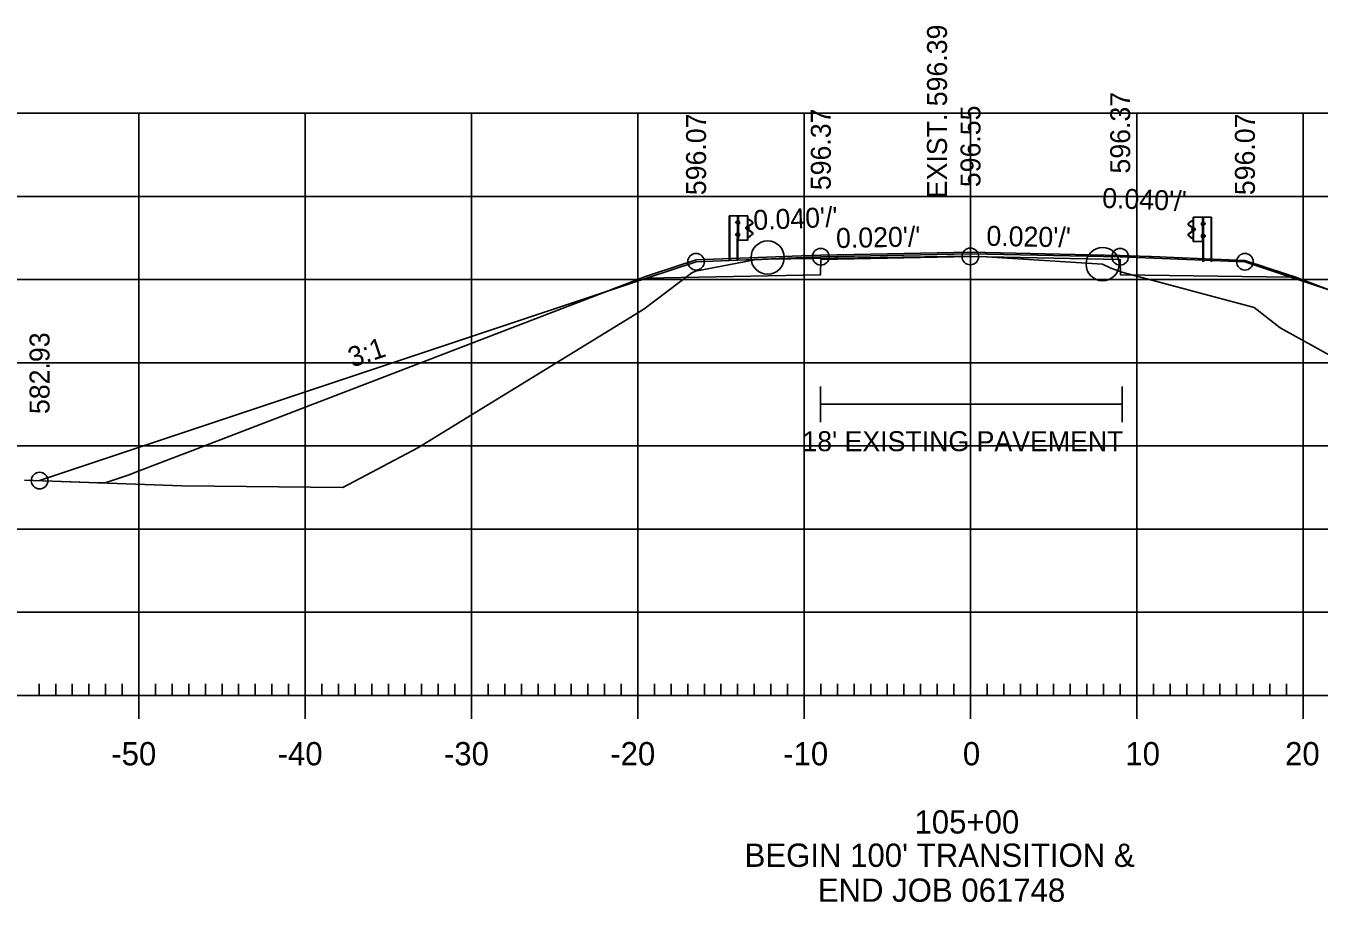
# Model space of a CAD drawing. Extents: x 961436 to 1372525, y 380079 to 2027791.
# Drawn here: x 1370133.7 to 1370211.5, y 380385 to 380437.6 of the extents above; entities that cross this region are included whole.
import ezdxf

# ---------------------------------------------------------------- set-up
doc = ezdxf.new("R2010")
doc.units = 0
for name, color, linetype in [('R_Alt Surface', 7, 'Continuous'), ('R_Axis', 7, 'Continuous'), ('R_Axis Annot', 7, 'Continuous'), ('R_Drive', 7, 'Continuous'), ('R_Exist Surface', 7, 'Continuous'), ('R_Fin Surface', 7, 'Continuous'), ('R_Fin Surface Annot', 7, 'Continuous'), ('R_Grid', 7, 'Continuous'), ('R_No Plot', 7, 'Continuous'), ('R_Proposed Road', 7, 'Continuous'), ('R_Xsect Elev', 7, 'Continuous')]:
    doc.layers.add(name, color=color, linetype=linetype)

msp = doc.modelspace()

# ---------------------------------------------------------------- linework, layer by layer
at = {"layer": 'R_Alt Surface'}
msp.add_lwpolyline([(1370171.026, 380422.474), (1370181.495, 380422.683), (1370181.505, 380423.6), (1370190.505, 380423.78), (1370199.505, 380423.6), (1370199.515, 380422.683), (1370209.765, 380422.547)], dxfattribs=at)
at = {"layer": 'R_Axis'}
for p, q in [((1370140.505, 380395.997), (1370140.505, 380398.797)), ((1370150.505, 380395.997), (1370150.505, 380398.797)), ((1370160.505, 380395.997), (1370160.505, 380398.797)), ((1370170.505, 380395.997), (1370170.505, 380398.797)), ((1370180.505, 380395.997), (1370180.505, 380398.797)), ((1370190.505, 380395.997), (1370190.505, 380398.797)), ((1370200.505, 380395.997), (1370200.505, 380398.797)), ((1370210.505, 380395.997), (1370210.505, 380398.797)), ((1370134.505, 380397.397), (1370134.505, 380398.097)), ((1370135.505, 380397.397), (1370135.505, 380398.097)), ((1370136.505, 380397.397), (1370136.505, 380398.097)), ((1370137.505, 380397.397), (1370137.505, 380398.097)), ((1370138.505, 380397.397), (1370138.505, 380398.097)), ((1370139.505, 380397.397), (1370139.505, 380398.097)), ((1370141.505, 380397.397), (1370141.505, 380398.097)), ((1370142.505, 380397.397), (1370142.505, 380398.097)), ((1370143.505, 380397.397), (1370143.505, 380398.097)), ((1370144.505, 380397.397), (1370144.505, 380398.097)), ((1370145.505, 380397.397), (1370145.505, 380398.097)), ((1370146.505, 380397.397), (1370146.505, 380398.097)), ((1370147.505, 380397.397), (1370147.505, 380398.097)), ((1370148.505, 380397.397), (1370148.505, 380398.097)), ((1370149.505, 380397.397), (1370149.505, 380398.097)), ((1370151.505, 380397.397), (1370151.505, 380398.097)), ((1370152.505, 380397.397), (1370152.505, 380398.097)), ((1370153.505, 380397.397), (1370153.505, 380398.097)), ((1370154.505, 380397.397), (1370154.505, 380398.097)), ((1370155.505, 380397.397), (1370155.505, 380398.097)), ((1370156.505, 380397.397), (1370156.505, 380398.097)), ((1370157.505, 380397.397), (1370157.505, 380398.097)), ((1370158.505, 380397.397), (1370158.505, 380398.097)), ((1370159.505, 380397.397), (1370159.505, 380398.097)), ((1370161.505, 380397.397), (1370161.505, 380398.097)), ((1370162.505, 380397.397), (1370162.505, 380398.097)), ((1370163.505, 380397.397), (1370163.505, 380398.097)), ((1370164.505, 380397.397), (1370164.505, 380398.097)), ((1370165.505, 380397.397), (1370165.505, 380398.097)), ((1370166.505, 380397.397), (1370166.505, 380398.097)), ((1370167.505, 380397.397), (1370167.505, 380398.097)), ((1370168.505, 380397.397), (1370168.505, 380398.097)), ((1370169.505, 380397.397), (1370169.505, 380398.097)), ((1370171.505, 380397.397), (1370171.505, 380398.097)), ((1370172.505, 380397.397), (1370172.505, 380398.097)), ((1370173.505, 380397.397), (1370173.505, 380398.097)), ((1370174.505, 380397.397), (1370174.505, 380398.097)), ((1370175.505, 380397.397), (1370175.505, 380398.097)), ((1370176.505, 380397.397), (1370176.505, 380398.097)), ((1370177.505, 380397.397), (1370177.505, 380398.097)), ((1370178.505, 380397.397), (1370178.505, 380398.097)), ((1370179.505, 380397.397), (1370179.505, 380398.097)), ((1370181.505, 380397.397), (1370181.505, 380398.097)), ((1370182.505, 380397.397), (1370182.505, 380398.097)), ((1370183.505, 380397.397), (1370183.505, 380398.097)), ((1370184.505, 380397.397), (1370184.505, 380398.097)), ((1370185.505, 380397.397), (1370185.505, 380398.097)), ((1370186.505, 380397.397), (1370186.505, 380398.097)), ((1370187.505, 380397.397), (1370187.505, 380398.097)), ((1370188.505, 380397.397), (1370188.505, 380398.097)), ((1370189.505, 380397.397), (1370189.505, 380398.097)), ((1370191.505, 380397.397), (1370191.505, 380398.097)), ((1370192.505, 380397.397), (1370192.505, 380398.097)), ((1370193.505, 380397.397), (1370193.505, 380398.097)), ((1370194.505, 380397.397), (1370194.505, 380398.097)), ((1370195.505, 380397.397), (1370195.505, 380398.097)), ((1370196.505, 380397.397), (1370196.505, 380398.097)), ((1370197.505, 380397.397), (1370197.505, 380398.097)), ((1370198.505, 380397.397), (1370198.505, 380398.097)), ((1370199.505, 380397.397), (1370199.505, 380398.097)), ((1370201.505, 380397.397), (1370201.505, 380398.097)), ((1370202.505, 380397.397), (1370202.505, 380398.097)), ((1370203.505, 380397.397), (1370203.505, 380398.097)), ((1370204.505, 380397.397), (1370204.505, 380398.097)), ((1370205.505, 380397.397), (1370205.505, 380398.097)), ((1370206.505, 380397.397), (1370206.505, 380398.097)), ((1370207.505, 380397.397), (1370207.505, 380398.097)), ((1370208.505, 380397.397), (1370208.505, 380398.097)), ((1370209.505, 380397.397), (1370209.505, 380398.097)), ((1370050.505, 380397.397), (1370330.505, 380397.397))]:
    msp.add_line(p, q, dxfattribs=at)
at = {"layer": 'R_Drive'}
for p, q in [((1370181.49, 380415.965), (1370181.49, 380413.829)), ((1370199.619, 380415.965), (1370199.619, 380413.829)), ((1370181.49, 380414.897), (1370199.619, 380414.897))]:
    msp.add_line(p, q, dxfattribs=at)
at = {"layer": 'R_Exist Surface'}
msp.add_lwpolyline([(1370133.627, 380410.344), (1370143.086, 380410), (1370152.77, 380409.906), (1370157.279, 380412.28), (1370170.866, 380420.609), (1370173.758, 380422.795), (1370173.977, 380422.906), (1370177.513, 380423.579), (1370178.357, 380423.623), (1370189.108, 380423.777), (1370190.492, 380423.783), (1370191.471, 380423.76), (1370198.45, 380423.324), (1370198.902, 380423.104), (1370199.596, 380422.845), (1370207.553, 380420.716), (1370209.12, 380419.484), (1370220.529, 380413.191), (1370226.158, 380409.731), (1370231.355, 380409.61), (1370243.586, 380409.508), (1370251.879, 380409.09), (1370258.988, 380409.085)], dxfattribs=at)
at = {"layer": 'R_Fin Surface'}
for points in [[(1370134.17, 380410.324), (1370134.191, 380410.317), (1370138.018, 380410.184), (1370138.315, 380410.173), (1370138.343, 380410.174), (1370138.424, 380410.172), (1370138.48, 380410.171), (1370139.931, 380410.667), (1370140.359, 380410.832), (1370141.007, 380411.082), (1370141.211, 380411.161), (1370143.734, 380412.129), (1370170.971, 380422.577), (1370171.505, 380422.755), (1370174.005, 380423.588), (1370178.78, 380423.769), (1370179.783, 380423.805), (1370181.505, 380423.871), (1370190.505, 380424.035), (1370199.505, 380423.85), (1370201.238, 380423.781), (1370201.375, 380423.776), (1370201.899, 380423.754), (1370202.283, 380423.739), (1370207.005, 380423.55), (1370209.505, 380422.717), (1370210.003, 380422.551), (1370240.83, 380410.831)], [(1370134.536, 380410.311), (1370171.026, 380422.474), (1370174.005, 380423.467), (1370181.505, 380423.767), (1370190.505, 380423.947), (1370199.505, 380423.767), (1370207.005, 380423.467), (1370209.765, 380422.547), (1370245.869, 380410.515), (1370249.825, 380409.193)]]:
    msp.add_lwpolyline(points, dxfattribs=at)
at = {"layer": 'R_Grid'}
for p, q in [((1370050.505, 380432.397), (1370330.505, 380432.397)), ((1370140.505, 380397.397), (1370140.505, 380432.397)), ((1370150.505, 380397.397), (1370150.505, 380432.397)), ((1370160.505, 380397.397), (1370160.505, 380432.397)), ((1370170.505, 380397.397), (1370170.505, 380432.397)), ((1370180.505, 380397.397), (1370180.505, 380432.397)), ((1370190.505, 380397.397), (1370190.505, 380432.397)), ((1370200.505, 380397.397), (1370200.505, 380432.397)), ((1370210.505, 380397.397), (1370210.505, 380432.397)), ((1370050.505, 380427.397), (1370330.505, 380427.397)), ((1370050.505, 380422.397), (1370330.505, 380422.397)), ((1370050.505, 380417.397), (1370330.505, 380417.397)), ((1370050.505, 380412.397), (1370330.505, 380412.397)), ((1370050.505, 380407.397), (1370330.505, 380407.397)), ((1370050.505, 380402.397), (1370330.505, 380402.397)), ((1370050.505, 380397.397), (1370330.505, 380397.397))]:
    msp.add_line(p, q, dxfattribs=at)
at = {"layer": 'R_No Plot'}
for centre, radius in [((1370178.31, 380423.717), 1), ((1370174.005, 380423.467), 0.5), ((1370181.505, 380423.767), 0.5), ((1370190.492, 380423.783), 0.5), ((1370198.45, 380423.324), 1), ((1370199.505, 380423.767), 0.5), ((1370207.005, 380423.467), 0.5), ((1370134.536, 380410.311), 0.5)]:
    msp.add_circle(centre, radius, dxfattribs=at)
at = {"layer": 'R_Proposed Road'}
for p, q in [((1370176.005, 380426.217), (1370176.005, 380423.547)), ((1370176.037, 380426.217), (1370176.037, 380423.547)), ((1370176.43, 380425.782), (1370176.43, 380425.881)), ((1370176.488, 380425.765), (1370176.435, 380425.765)), ((1370176.488, 380425.866), (1370176.436, 380425.866)), ((1370176.488, 380425.798), (1370176.436, 380425.798)), ((1370176.488, 380425.897), (1370176.437, 380425.897)), ((1370176.488, 380425.798), (1370176.442, 380425.798)), ((1370176.488, 380425.765), (1370176.488, 380425.897)), ((1370176.562, 380426.219), (1370176.489, 380426.216)), ((1370176.526, 380423.547), (1370176.526, 380426.219)), ((1370176.562, 380426.219), (1370176.556, 380426.219)), ((1370176.621, 380425.825), (1370176.561, 380425.825)), ((1370176.569, 380425.759), (1370176.622, 380425.759)), ((1370176.57, 380425.892), (1370176.622, 380425.892)), ((1370176.622, 380425.892), (1370176.622, 380425.759)), ((1370177.02, 380425.44), (1370177.02, 380425.541)), ((1370177.078, 380425.524), (1370177.026, 380425.524)), ((1370177.078, 380425.557), (1370177.027, 380425.557)), ((1370177.078, 380425.424), (1370177.078, 380425.557)), ((1370177.092, 380424.767), (1370177.092, 380426.211)), ((1370177.245, 380425.99), (1370177.126, 380426.053)), ((1370177.231, 380425.973), (1370177.132, 380426.026)), ((1370177.133, 380425.425), (1370177.136, 380425.564)), ((1370177.159, 380425.424), (1370177.161, 380425.564)), ((1370177.183, 380425.637), (1370177.366, 380425.749)), ((1370177.197, 380425.615), (1370177.38, 380425.726)), ((1370177.369, 380425.862), (1370177.231, 380425.973)), ((1370177.383, 380425.879), (1370177.245, 380425.99)), ((1370203.627, 380425.799), (1370203.765, 380425.91)), ((1370203.813, 380425.535), (1370203.63, 380425.646)), ((1370203.641, 380425.782), (1370203.779, 380425.893)), ((1370203.827, 380425.557), (1370203.644, 380425.669)), ((1370203.765, 380425.91), (1370203.884, 380425.973)), ((1370203.779, 380425.893), (1370203.878, 380425.946)), ((1370203.851, 380425.344), (1370203.849, 380425.484)), ((1370203.876, 380425.345), (1370203.874, 380425.484)), ((1370203.918, 380424.687), (1370203.918, 380426.131)), ((1370203.932, 380425.344), (1370203.932, 380425.477)), ((1370203.932, 380425.477), (1370203.983, 380425.477)), ((1370204.44, 380425.812), (1370204.388, 380425.812)), ((1370204.388, 380425.812), (1370204.388, 380425.679)), ((1370204.441, 380425.679), (1370204.388, 380425.679)), ((1370204.389, 380425.745), (1370204.449, 380425.745)), ((1370204.448, 380426.139), (1370204.454, 380426.139)), ((1370204.448, 380426.139), (1370204.521, 380426.136)), ((1370204.484, 380423.467), (1370204.484, 380426.139)), ((1370204.522, 380425.685), (1370204.522, 380425.817)), ((1370204.522, 380425.817), (1370204.573, 380425.817)), ((1370204.522, 380425.786), (1370204.574, 380425.786)), ((1370204.522, 380425.718), (1370204.568, 380425.718)), ((1370204.522, 380425.718), (1370204.574, 380425.718)), ((1370204.522, 380425.685), (1370204.575, 380425.685)), ((1370204.58, 380425.702), (1370204.58, 380425.801)), ((1370204.973, 380426.137), (1370204.973, 380423.467)), ((1370205.005, 380426.137), (1370205.005, 380423.467)), ((1370176.419, 380425.049), (1370176.419, 380425.15)), ((1370176.477, 380425.133), (1370176.424, 380425.133)), ((1370176.477, 380425.065), (1370176.424, 380425.065)), ((1370176.477, 380425.033), (1370176.424, 380425.033)), ((1370176.477, 380425.166), (1370176.425, 380425.166)), ((1370176.477, 380425.065), (1370176.432, 380425.065)), ((1370176.477, 380425.033), (1370176.477, 380425.166)), ((1370176.561, 380424.767), (1370176.525, 380424.767)), ((1370176.621, 380425.099), (1370176.561, 380425.099)), ((1370176.622, 380425.033), (1370176.569, 380425.033)), ((1370176.622, 380425.166), (1370176.57, 380425.166)), ((1370176.622, 380425.033), (1370176.622, 380425.166)), ((1370177.078, 380425.424), (1370177.025, 380425.424)), ((1370177.078, 380425.456), (1370177.026, 380425.456)), ((1370177.078, 380425.456), (1370177.033, 380425.456)), ((1370177.122, 380424.939), (1370177.236, 380424.997)), ((1370177.13, 380424.919), (1370177.251, 380424.98)), ((1370177.343, 380425.242), (1370177.178, 380425.345)), ((1370177.355, 380425.264), (1370177.192, 380425.367)), ((1370177.236, 380424.997), (1370177.37, 380425.113)), ((1370177.251, 380424.98), (1370177.385, 380425.096)), ((1370203.759, 380424.9), (1370203.625, 380425.016)), ((1370203.773, 380424.917), (1370203.64, 380425.033)), ((1370203.655, 380425.184), (1370203.818, 380425.287)), ((1370203.667, 380425.162), (1370203.832, 380425.265)), ((1370203.88, 380424.839), (1370203.759, 380424.9)), ((1370203.888, 380424.859), (1370203.773, 380424.917)), ((1370203.932, 380425.444), (1370203.984, 380425.444)), ((1370203.932, 380425.376), (1370203.977, 380425.376)), ((1370203.932, 380425.376), (1370203.984, 380425.376)), ((1370203.932, 380425.344), (1370203.985, 380425.344)), ((1370203.99, 380425.36), (1370203.99, 380425.461)), ((1370204.388, 380424.953), (1370204.388, 380425.086)), ((1370204.388, 380425.086), (1370204.44, 380425.086)), ((1370204.388, 380424.953), (1370204.441, 380424.953)), ((1370204.389, 380425.019), (1370204.449, 380425.019)), ((1370204.533, 380424.953), (1370204.533, 380425.086)), ((1370204.533, 380425.086), (1370204.585, 380425.086)), ((1370204.533, 380425.053), (1370204.586, 380425.053)), ((1370204.533, 380424.985), (1370204.578, 380424.985)), ((1370204.533, 380424.985), (1370204.586, 380424.985)), ((1370204.533, 380424.953), (1370204.586, 380424.953)), ((1370204.591, 380424.969), (1370204.591, 380425.07)), ((1370204.449, 380424.687), (1370204.485, 380424.687))]:
    msp.add_line(p, q, dxfattribs=at)
for points in [[(1370176.005, 380426.217), (1370176.489, 380426.216), (1370176.487, 380423.547)], [(1370205.005, 380426.137), (1370204.521, 380426.136), (1370204.523, 380423.467)]]:
    msp.add_lwpolyline(points, dxfattribs=at)
for points in [[(1370176.427, 380425.864), (1370176.427, 380425.799), (1370176.401, 380425.799), (1370176.401, 380425.864)], [(1370176.487, 380425.919), (1370176.487, 380425.74), (1370176.497, 380425.74), (1370176.497, 380425.919)], [(1370177.12, 380426.218), (1370177.119, 380424.767), (1370176.561, 380424.767), (1370176.562, 380426.219)], [(1370176.621, 380425.892), (1370176.621, 380425.759), (1370176.562, 380425.759), (1370176.562, 380425.892)], [(1370177.018, 380425.524), (1370177.018, 380425.457), (1370176.991, 380425.457), (1370176.991, 380425.524)], [(1370177.077, 380425.578), (1370177.077, 380425.4), (1370177.088, 380425.4), (1370177.088, 380425.578)], [(1370203.89, 380426.138), (1370203.891, 380424.687), (1370204.449, 380424.687), (1370204.448, 380426.139)], [(1370203.933, 380425.498), (1370203.933, 380425.32), (1370203.922, 380425.32), (1370203.922, 380425.498)], [(1370204.389, 380425.812), (1370204.389, 380425.679), (1370204.448, 380425.679), (1370204.448, 380425.812)], [(1370204.523, 380425.839), (1370204.523, 380425.66), (1370204.512, 380425.66), (1370204.512, 380425.839)], [(1370204.582, 380425.784), (1370204.582, 380425.719), (1370204.609, 380425.719), (1370204.609, 380425.784)], [(1370176.416, 380425.133), (1370176.416, 380425.066), (1370176.389, 380425.066), (1370176.389, 380425.133)], [(1370176.475, 380425.187), (1370176.475, 380425.009), (1370176.486, 380425.009), (1370176.486, 380425.187)], [(1370176.621, 380425.166), (1370176.621, 380425.033), (1370176.562, 380425.033), (1370176.562, 380425.166)], [(1370203.992, 380425.444), (1370203.992, 380425.377), (1370204.019, 380425.377), (1370204.019, 380425.444)], [(1370204.389, 380425.086), (1370204.389, 380424.953), (1370204.448, 380424.953), (1370204.448, 380425.086)], [(1370204.535, 380425.107), (1370204.535, 380424.929), (1370204.524, 380424.929), (1370204.524, 380425.107)], [(1370204.594, 380425.053), (1370204.594, 380424.986), (1370204.621, 380424.986), (1370204.621, 380425.053)]]:
    msp.add_lwpolyline(points, close=True, dxfattribs=at)
for centre, radius, start, end in [((1370176.453, 380425.881), 0.0234, 134.57445, 222.22441), ((1370176.528, 380425.831), 0.0979, 159.74227, 200.25773), ((1370176.456, 380425.781), 0.0265, 140.93341, 216.62337), ((1370177.043, 380425.54), 0.0234, 134.57445, 222.22441), ((1370177.118, 380425.49), 0.0979, 159.74227, 200.25773), ((1370177.227, 380425.556), 0.0918, 118.10599, 175.04439), ((1370177.153, 380425.485), 0.0481, 282.95537, 86.06973), ((1370177.227, 380425.556), 0.066, 118.10599, 175.04439), ((1370177.334, 380425.806), 0.0658, 299.24991, 57.97825), ((1370177.334, 380425.806), 0.0909, 299.24991, 57.97825), ((1370203.676, 380425.726), 0.0909, 122.02175, 240.75009), ((1370203.676, 380425.726), 0.0658, 122.02175, 240.75009), ((1370203.783, 380425.476), 0.066, 4.95561, 61.89401), ((1370203.783, 380425.476), 0.0918, 4.95561, 61.89401), ((1370203.966, 380425.46), 0.0234, 317.77559, 45.42555), ((1370204.557, 380425.801), 0.0234, 317.77559, 45.42555), ((1370204.482, 380425.751), 0.0979, 339.74227, 20.25773), ((1370204.553, 380425.701), 0.0265, 323.37663, 39.06659), ((1370176.442, 380425.149), 0.0234, 134.57445, 222.22441), ((1370176.516, 380425.099), 0.0979, 159.74227, 200.25773), ((1370176.445, 380425.049), 0.0265, 140.93341, 216.62337), ((1370177.047, 380425.439), 0.0265, 140.93341, 216.62337), ((1370177.207, 380425.414), 0.0747, 171.78044, 246.85364), ((1370177.207, 380425.414), 0.049, 171.78044, 246.85364), ((1370177.296, 380425.165), 0.0907, 325.21842, 59.11995), ((1370177.296, 380425.165), 0.116, 325.21843, 59.11995), ((1370203.714, 380425.085), 0.116, 120.88005, 214.78158), ((1370203.714, 380425.085), 0.0907, 120.88005, 214.78158), ((1370203.857, 380425.405), 0.0481, 93.93027, 257.04463), ((1370203.803, 380425.334), 0.049, 293.14636, 8.21956), ((1370203.803, 380425.334), 0.0747, 293.14636, 8.21956), ((1370203.892, 380425.41), 0.0979, 339.74227, 20.25773), ((1370203.963, 380425.359), 0.0265, 323.37663, 39.06659), ((1370204.568, 380425.069), 0.0234, 317.77559, 45.42555), ((1370204.494, 380425.019), 0.0979, 339.74227, 20.25773), ((1370204.565, 380424.969), 0.0265, 323.37663, 39.06659)]:
    msp.add_arc(centre, radius, start, end, dxfattribs=at)

# ---------------------------------------------------------------- texts
at = {"layer": 'R_Axis Annot'}
for s, p in [('-50', (1370138.846, 380393.197)), ('-40', (1370148.846, 380393.197)), ('-30', (1370158.846, 380393.197)), ('-20', (1370168.846, 380393.197)), ('-10', (1370179.243, 380393.197)), ('0', (1370190.047, 380393.197)), ('10', (1370199.816, 380393.197)), ('20', (1370209.419, 380393.197)), ('105+00', (1370187.137, 380389.097)), ("BEGIN 100' TRANSITION & ", (1370176.924, 380387.094)), ('END JOB 061748', (1370181.322, 380384.994))]:
    msp.add_text(s, height=1.4, dxfattribs=at).set_placement(p)
at = {"layer": 'R_Fin Surface Annot'}
for s, rotation, p in [('596.37', 90, (1370200.105, 380428.767)), ('596.37', 90, (1370182.105, 380427.767)), ('596.55', 90, (1370191.105, 380427.947)), ('596.07', 90, (1370174.605, 380427.467)), ('596.07', 90, (1370207.605, 380427.467)), ("0.040'/'", 357.70939, (1370198.405, 380426.711)), ("0.040'/'", 2.29061, (1370177.469, 380425.368)), ("0.020'/'", 1.14576, (1370182.433, 380424.286)), ("0.020'/'", 358.85424, (1370191.453, 380424.428)), ('582.93', 90, (1370135.136, 380414.311)), ('3:1', 18.43493, (1370153.324, 380417.1))]:
    msp.add_text(s, height=1.2, rotation=rotation, dxfattribs=at).set_placement(p)
msp.add_text("18' EXISTING PAVEMENT", height=1.2, dxfattribs=at).set_placement((1370180.399, 380412.079))
at = {"layer": 'R_Xsect Elev'}
msp.add_text('EXIST. 596.39', height=1.2, rotation=90, dxfattribs=at).set_placement((1370189.092, 380427.283))

doc.saveas('drawing.dxf')
